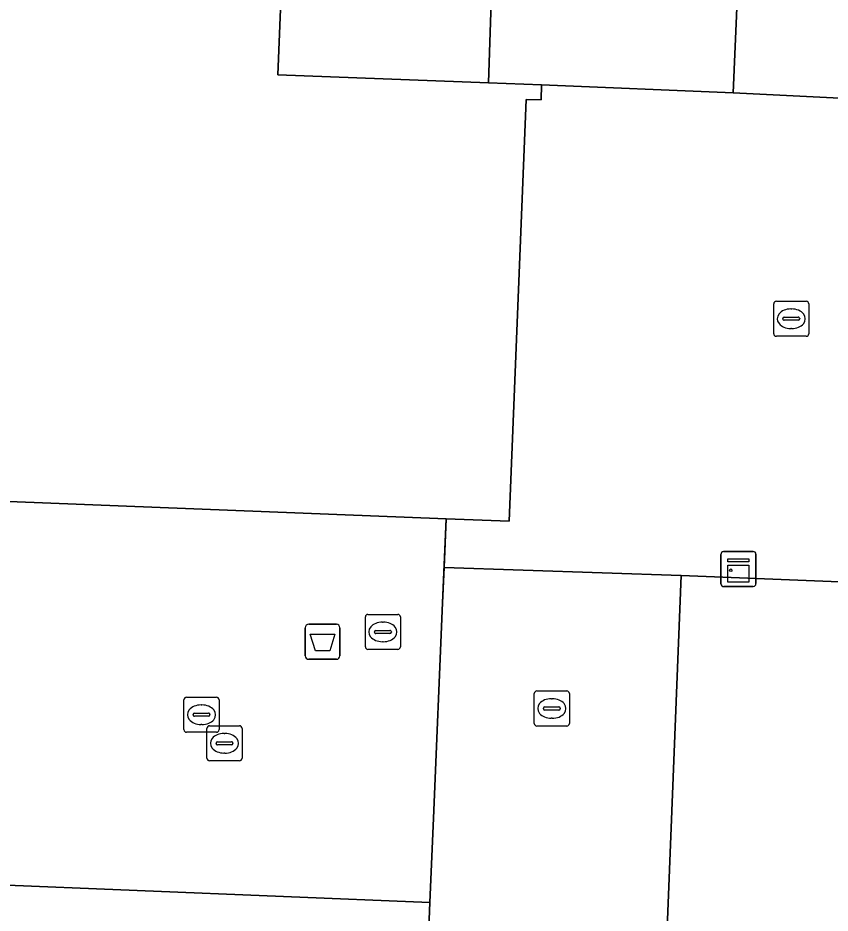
# Model space of a CAD drawing. Extents: x 160888 to 161385, y 386490 to 386908.
# Drawn here: x 161269.97 to 161293.14, y 386828.79 to 386854.34 of the extents above; entities that cross this region are included whole.
import ezdxf

# ---------------------------------------------------------------- set-up
doc = ezdxf.new("R2010")
doc.units = 0
for name, color, linetype in [('IMGEO_Afvalbak', 7, 'Continuous'), ('IMGEO_Brandkraan', 7, 'Continuous'), ('IMGEO_Erf', 7, 'Continuous'), ('IMGEO_Hek', 7, 'Continuous'), ('IMGEO_Kast', 7, 'Continuous'), ('IMGEO_Kolk', 7, 'Continuous'), ('IMGEO_Pand', 7, 'Continuous'), ('IMGEO_Rijbaan_lokaal_open', 7, 'Continuous'), ('IMGEO_Rioolput', 7, 'Continuous'), ('IMGEO_Voetgangersgebied_open', 7, 'Continuous'), ('IMGEO_Voetpad_open', 7, 'Continuous')]:
    doc.layers.add(name, color=color, linetype=linetype)

msp = doc.modelspace()

# ---------------------------------------------------------------- linework, layer by layer
at = {"layer": 'IMGEO_Afvalbak'}
for p, q in [((161278.268, 386837.034), (161279.058, 386837.034)), ((161279.058, 386837.034), (161278.268, 386837.034)), ((161278.168, 386836.134), (161278.168, 386836.934)), ((161278.168, 386836.934), (161278.168, 386836.134)), ((161279.158, 386836.934), (161279.158, 386836.134)), ((161279.158, 386836.134), (161279.158, 386836.934)), ((161279.058, 386836.034), (161278.268, 386836.034)), ((161278.268, 386836.034), (161279.058, 386836.034))]:
    msp.add_line(p, q, dxfattribs=at)
msp.add_lwpolyline([(161278.311, 386836.748), (161279.015, 386836.748), (161278.866, 386836.278), (161278.46, 386836.278), (161278.311, 386836.748)], dxfattribs=at)
for centre, start, end in [((161278.268, 386836.934), 90, 180), ((161278.268, 386836.934), 90, 180), ((161279.058, 386836.934), 0, 90), ((161279.058, 386836.934), 360, 90), ((161278.268, 386836.134), 180, 270), ((161278.268, 386836.134), 180, 270), ((161279.058, 386836.134), 270, 0), ((161279.058, 386836.134), 270, 0)]:
    msp.add_arc(centre, 0.1, start, end, dxfattribs=at)
at = {"layer": 'IMGEO_Brandkraan'}
for p, q in [((161279.959, 386837.316), (161280.811, 386837.316)), ((161279.884, 386836.39), (161279.884, 386837.242)), ((161280.372, 386837.096), (161280.397, 386837.096)), ((161280.885, 386837.242), (161280.885, 386836.39)), ((161280.143, 386836.81), (161280.143, 386836.822)), ((161280.581, 386836.773), (161280.183, 386836.773)), ((161280.186, 386836.859), (161280.584, 386836.859)), ((161280.627, 386836.822), (161280.627, 386836.81)), ((161280.395, 386836.536), (161280.37, 386836.536)), ((161280.811, 386836.316), (161279.959, 386836.316))]:
    msp.add_line(p, q, dxfattribs=at)
for points in [[(161279.959, 386837.316), (161280.811, 386837.316)], [(161279.884, 386836.39), (161279.884, 386837.242)], [(161280.885, 386837.242), (161280.885, 386836.39)], [(161280.811, 386836.316), (161279.959, 386836.316)]]:
    msp.add_lwpolyline(points, dxfattribs=at)
for centre, radius, start, end in [((161279.961, 386837.24), 0.0765, 91.552, 178.448), ((161279.961, 386837.24), 0.0765, 91.552, 178.448), ((161280.809, 386837.24), 0.0765, 1.552, 88.448), ((161280.809, 386837.24), 0.0765, 1.552, 88.448), ((161280.183, 386836.819), 0.0403, 85.8775, 175.7526), ((161280.18, 386836.809), 0.0366, 178.938, 274.7102), ((161280.584, 386836.816), 0.043, 264.8664, 352.4533), ((161280.588, 386836.821), 0.0386, 1.7309, 96.639), ((161279.961, 386836.392), 0.0765, 181.552, 268.448), ((161279.961, 386836.392), 0.0765, 181.552, 268.448), ((161280.809, 386836.392), 0.0765, 271.552, 358.448), ((161280.809, 386836.392), 0.0765, 271.552, 358.448)]:
    msp.add_arc(centre, radius, start, end, dxfattribs=at)
for centre, major_axis, ratio, start_param, end_param in [((161280.371, 386836.816), (-0.387, 0.002), 0.722429, 4.712389, 7.853982), ((161280.396, 386836.816), (-0.39, 0.002), 0.717154, 1.570796, 4.712389)]:
    msp.add_ellipse(centre, major_axis=major_axis, ratio=ratio, start_param=start_param, end_param=end_param, dxfattribs=at)
at = {"layer": 'IMGEO_Erf'}
msp.add_lwpolyline([(161267.493, 386857.839), (161277.574, 386857.417), (161277.385, 386852.718), (161283.395, 386852.488), (161283.497, 386855.383), (161284.645, 386884.014), (161284.686, 386884.758), (161278.689, 386885.003), (161268.594, 386885.414)], dxfattribs=at)
at = {"layer": 'IMGEO_Hek'}
for points in [[(161282.087, 386837.641), (161282.19, 386840.045)], [(161281.825, 386831.496), (161282.087, 386837.641)], [(161281.723, 386829.096), (161281.825, 386831.496)]]:
    msp.add_lwpolyline(points, dxfattribs=at)
at = {"layer": 'IMGEO_Kast'}
for p, q in [((161290.104, 386839.11), (161290.945, 386839.11)), ((161290.945, 386839.11), (161290.104, 386839.11)), ((161291.029, 386839.035), (161291.029, 386838.194)), ((161291.029, 386838.194), (161291.029, 386839.035)), ((161290.029, 386838.185), (161290.029, 386839.026)), ((161290.029, 386839.026), (161290.029, 386838.185)), ((161290.954, 386838.11), (161290.113, 386838.11)), ((161290.113, 386838.11), (161290.954, 386838.11))]:
    msp.add_line(p, q, dxfattribs=at)
for points in [[(161290.224, 386838.9), (161290.824, 386838.9), (161290.824, 386838.815), (161290.224, 386838.815), (161290.224, 386838.9)], [(161290.224, 386838.725), (161290.824, 386838.725), (161290.824, 386838.236), (161290.224, 386838.236), (161290.224, 386838.725)]]:
    msp.add_lwpolyline(points, dxfattribs=at)
msp.add_circle((161290.308, 386838.574), 0.0377, dxfattribs=at)
for centre, start, end in [((161290.107, 386839.032), 92.4484, 184.2845), ((161290.107, 386839.032), 92.4484, 184.2845), ((161290.951, 386839.032), 2.4484, 94.2845), ((161290.951, 386839.032), 2.4484, 94.2845), ((161290.107, 386838.188), 182.4484, 274.2845), ((161290.107, 386838.188), 182.4484, 274.2845), ((161290.951, 386838.188), 272.4484, 4.2845), ((161290.951, 386838.188), 272.4484, 4.2845)]:
    msp.add_arc(centre, 0.0779, start, end, dxfattribs=at)
at = {"layer": 'IMGEO_Kolk'}
for p, q in [((161274.783, 386834.951), (161275.635, 386834.951)), ((161274.708, 386834.025), (161274.708, 386834.877)), ((161275.196, 386834.731), (161275.221, 386834.731)), ((161275.709, 386834.877), (161275.709, 386834.025)), ((161274.967, 386834.445), (161274.967, 386834.457)), ((161275.01, 386834.494), (161275.408, 386834.494)), ((161275.451, 386834.457), (161275.451, 386834.445)), ((161275.405, 386834.408), (161275.007, 386834.408)), ((161275.635, 386833.951), (161274.783, 386833.951)), ((161275.219, 386834.171), (161275.194, 386834.171))]:
    msp.add_line(p, q, dxfattribs=at)
for points in [[(161274.783, 386834.951), (161275.635, 386834.951)], [(161274.708, 386834.025), (161274.708, 386834.877)], [(161275.709, 386834.877), (161275.709, 386834.025)], [(161275.635, 386833.951), (161274.783, 386833.951)]]:
    msp.add_lwpolyline(points, dxfattribs=at)
for centre, radius, start, end in [((161274.785, 386834.875), 0.0765, 91.552, 178.448), ((161274.785, 386834.875), 0.0765, 91.552, 178.448), ((161275.633, 386834.875), 0.0765, 1.552, 88.448), ((161275.633, 386834.875), 0.0765, 1.552, 88.448), ((161275.007, 386834.454), 0.0403, 85.8775, 175.7526), ((161275.004, 386834.444), 0.0366, 178.938, 274.7102), ((161275.408, 386834.451), 0.043, 264.8664, 352.4533), ((161275.412, 386834.456), 0.0386, 1.7309, 96.639), ((161274.785, 386834.027), 0.0765, 181.552, 268.448), ((161274.785, 386834.027), 0.0765, 181.552, 268.448), ((161275.633, 386834.027), 0.0765, 271.552, 358.448), ((161275.633, 386834.027), 0.0765, 271.552, 358.448)]:
    msp.add_arc(centre, radius, start, end, dxfattribs=at)
for centre, major_axis, ratio, start_param, end_param in [((161275.195, 386834.451), (-0.387, 0.002), 0.722429, 4.712389, 7.853982), ((161275.22, 386834.451), (-0.39, 0.002), 0.717154, 1.570796, 4.712389)]:
    msp.add_ellipse(centre, major_axis=major_axis, ratio=ratio, start_param=start_param, end_param=end_param, dxfattribs=at)
at = {"layer": 'IMGEO_Pand'}
msp.add_lwpolyline([(161208.047, 386882.906), (161205.549, 386883.004), (161205.23, 386883.017), (161203.943, 386850.322), (161203.707, 386843.159), (161282.19, 386840.045), (161283.986, 386839.974), (161284.468, 386852.014), (161284.901, 386852.005), (161284.908, 386852.43), (161283.395, 386852.488), (161277.385, 386852.718), (161277.574, 386857.417), (161267.493, 386857.839), (161267.366, 386854.695), (161257.979, 386855.044), (161254.641, 386855.168), (161254.804, 386859.3), (161254.82, 386859.706), (161248.886, 386860.967), (161238.86, 386863.105)], dxfattribs=at)
for points in [[(161331.47, 386815.113), (161335.837, 386814.939), (161336.142, 386822.581), (161336.697, 386836.512), (161288.895, 386838.421), (161288.608, 386831.222), (161288.513, 386828.834), (161288.037, 386816.903), (161288.017, 386816.411), (161287.994, 386815.819), (161287.9, 386813.473), (161287.589, 386805.614), (161287.138, 386794.242), (161286.896, 386788.152), (161286.841, 386786.774), (161286.811, 386786.009), (161327.555, 386784.385), (161330.241, 386784.278)], [(161281.723, 386829.096), (161269.188, 386829.608), (161259.736, 386829.994), (161252.467, 386830.291), (161238.036, 386830.88), (161223.504, 386831.473), (161216.339, 386831.766), (161201.804, 386832.359), (161201.32, 386820.359), (161215.857, 386819.772), (161223.022, 386819.483), (161237.554, 386818.897), (161251.986, 386818.314), (161259.254, 386818.021), (161268.706, 386817.64), (161273.381, 386817.451), (161278.601, 386817.252), (161278.605, 386817.352), (161281.256, 386817.22)]]:
    msp.add_lwpolyline(points, close=True, dxfattribs=at)
at = {"layer": 'IMGEO_Rijbaan_lokaal_open'}
for points in [[(161295.749, 386851.961), (161296.697, 386888.665), (161296.697, 386888.665), (161291.93, 386888.882), (161291.625, 386881.556), (161290.502, 386855.078), (161290.382, 386852.207), (161293.804, 386852.031)], [(161283.497, 386855.383), (161283.395, 386852.488), (161284.908, 386852.43), (161290.382, 386852.207), (161290.502, 386855.078), (161289.625, 386855.121), (161285.322, 386855.328)]]:
    msp.add_lwpolyline(points, close=True, dxfattribs=at)
at = {"layer": 'IMGEO_Rioolput'}
for p, q in [((161291.611, 386846.254), (161292.463, 386846.254)), ((161291.536, 386845.328), (161291.536, 386846.18)), ((161292.024, 386846.034), (161292.049, 386846.034)), ((161292.537, 386846.18), (161292.537, 386845.328)), ((161291.795, 386845.748), (161291.795, 386845.76)), ((161292.233, 386845.711), (161291.835, 386845.711)), ((161291.838, 386845.797), (161292.236, 386845.797)), ((161292.279, 386845.76), (161292.279, 386845.748)), ((161292.047, 386845.474), (161292.022, 386845.474)), ((161292.463, 386845.254), (161291.611, 386845.254)), ((161284.704, 386834.203), (161284.704, 386835.055)), ((161284.779, 386835.129), (161285.631, 386835.129)), ((161285.705, 386835.055), (161285.705, 386834.203)), ((161285.192, 386834.909), (161285.217, 386834.909)), ((161284.963, 386834.623), (161284.963, 386834.635)), ((161285.401, 386834.586), (161285.003, 386834.586)), ((161285.006, 386834.672), (161285.404, 386834.672)), ((161285.447, 386834.635), (161285.447, 386834.623)), ((161285.215, 386834.349), (161285.19, 386834.349)), ((161275.364, 386833.21), (161275.364, 386834.062)), ((161275.439, 386834.136), (161276.291, 386834.136)), ((161276.365, 386834.062), (161276.365, 386833.21)), ((161285.631, 386834.129), (161284.779, 386834.129)), ((161275.666, 386833.679), (161276.064, 386833.679)), ((161275.852, 386833.916), (161275.877, 386833.916)), ((161275.623, 386833.63), (161275.623, 386833.642)), ((161276.061, 386833.593), (161275.663, 386833.593)), ((161276.107, 386833.642), (161276.107, 386833.63)), ((161275.875, 386833.356), (161275.85, 386833.356)), ((161276.291, 386833.136), (161275.439, 386833.136))]:
    msp.add_line(p, q, dxfattribs=at)
for points in [[(161291.611, 386846.254), (161292.463, 386846.254)], [(161291.536, 386845.328), (161291.536, 386846.18)], [(161292.537, 386846.18), (161292.537, 386845.328)], [(161292.463, 386845.254), (161291.611, 386845.254)], [(161284.704, 386834.203), (161284.704, 386835.055)], [(161284.779, 386835.129), (161285.631, 386835.129)], [(161285.705, 386835.055), (161285.705, 386834.203)], [(161275.364, 386833.21), (161275.364, 386834.062)], [(161275.439, 386834.136), (161276.291, 386834.136)], [(161276.365, 386834.062), (161276.365, 386833.21)], [(161285.631, 386834.129), (161284.779, 386834.129)], [(161276.291, 386833.136), (161275.439, 386833.136)]]:
    msp.add_lwpolyline(points, dxfattribs=at)
for centre, radius, start, end in [((161291.613, 386846.178), 0.0765, 91.552, 178.448), ((161291.613, 386846.178), 0.0765, 91.552, 178.448), ((161292.461, 386846.178), 0.0765, 1.552, 88.448), ((161292.461, 386846.178), 0.0765, 1.552, 88.448), ((161291.835, 386845.757), 0.0403, 85.8775, 175.7526), ((161291.832, 386845.747), 0.0366, 178.938, 274.7102), ((161292.236, 386845.754), 0.043, 264.8664, 352.4533), ((161292.24, 386845.759), 0.0386, 1.7309, 96.639), ((161291.613, 386845.33), 0.0765, 181.552, 268.448), ((161291.613, 386845.33), 0.0765, 181.552, 268.448), ((161292.461, 386845.33), 0.0765, 271.552, 358.448), ((161292.461, 386845.33), 0.0765, 271.552, 358.448), ((161284.781, 386835.053), 0.0765, 91.552, 178.448), ((161284.781, 386835.053), 0.0765, 91.552, 178.448), ((161285.629, 386835.053), 0.0765, 1.552, 88.448), ((161285.629, 386835.053), 0.0765, 1.552, 88.448), ((161285.003, 386834.632), 0.0403, 85.8775, 175.7526), ((161285, 386834.622), 0.0366, 178.938, 274.7102), ((161285.404, 386834.629), 0.043, 264.8664, 352.4533), ((161285.408, 386834.634), 0.0386, 1.7309, 96.639), ((161284.781, 386834.205), 0.0765, 181.552, 268.448), ((161284.781, 386834.205), 0.0765, 181.552, 268.448), ((161285.629, 386834.205), 0.0765, 271.552, 358.448), ((161285.629, 386834.205), 0.0765, 271.552, 358.448), ((161275.441, 386834.06), 0.0765, 91.552, 178.448), ((161275.441, 386834.06), 0.0765, 91.552, 178.448), ((161276.289, 386834.06), 0.0765, 1.552, 88.448), ((161276.289, 386834.06), 0.0765, 1.552, 88.448), ((161275.663, 386833.639), 0.0403, 85.8775, 175.7526), ((161276.068, 386833.641), 0.0386, 1.7309, 96.639), ((161275.66, 386833.629), 0.0366, 178.938, 274.7102), ((161276.064, 386833.636), 0.043, 264.8664, 352.4533), ((161275.441, 386833.212), 0.0765, 181.552, 268.448), ((161275.441, 386833.212), 0.0765, 181.552, 268.448), ((161276.289, 386833.212), 0.0765, 271.552, 358.448), ((161276.289, 386833.212), 0.0765, 271.552, 358.448)]:
    msp.add_arc(centre, radius, start, end, dxfattribs=at)
for centre, major_axis, ratio, start_param, end_param in [((161292.023, 386845.754), (-0.387, 0.002), 0.722429, 4.712389, 7.853982), ((161292.048, 386845.754), (-0.39, 0.002), 0.717154, 1.570796, 4.712389), ((161285.191, 386834.629), (-0.387, 0.002), 0.722429, 4.712389, 7.853982), ((161285.216, 386834.629), (-0.39, 0.002), 0.717154, 1.570796, 4.712389), ((161275.851, 386833.636), (-0.387, 0.002), 0.722429, 4.712389, 7.853982), ((161275.876, 386833.636), (-0.39, 0.002), 0.717154, 1.570796, 4.712389)]:
    msp.add_ellipse(centre, major_axis=major_axis, ratio=ratio, start_param=start_param, end_param=end_param, dxfattribs=at)
at = {"layer": 'IMGEO_Voetgangersgebied_open'}
for points in [[(161128.442, 386835.301), (161139.684, 386834.849), (161143.958, 386834.674), (161161.282, 386833.963), (161170.867, 386833.628), (161190.117, 386832.93), (161199.627, 386832.585), (161199.621, 386832.448), (161201.804, 386832.359), (161216.339, 386831.766), (161223.504, 386831.473), (161238.036, 386830.88), (161252.467, 386830.291), (161259.736, 386829.994), (161269.188, 386829.608), (161281.723, 386829.096), (161281.825, 386831.496), (161282.087, 386837.641), (161282.13, 386838.652), (161282.19, 386840.045), (161203.707, 386843.159), (161196.993, 386842.62), (161194.586, 386842.427), (161120.067, 386845.369)], [(161267.255, 386787.478), (161286.841, 386786.774), (161286.896, 386788.152), (161287.138, 386794.242), (161287.589, 386805.614), (161287.9, 386813.473), (161287.994, 386815.819), (161288.017, 386816.411), (161288.037, 386816.903), (161288.513, 386828.834), (161288.608, 386831.222), (161288.895, 386838.421), (161282.13, 386838.652), (161282.087, 386837.641), (161281.825, 386831.496), (161281.723, 386829.096), (161281.256, 386817.22), (161278.605, 386817.352), (161278.601, 386817.252), (161273.381, 386817.451), (161268.706, 386817.64)]]:
    msp.add_lwpolyline(points, dxfattribs=at)
at = {"layer": 'IMGEO_Voetpad_open'}
msp.add_lwpolyline([(161293.689, 386849.863), (161293.804, 386852.031), (161290.382, 386852.207), (161284.908, 386852.43), (161284.901, 386852.005), (161284.468, 386852.014), (161283.986, 386839.974), (161282.19, 386840.045), (161282.13, 386838.652), (161288.895, 386838.421), (161336.697, 386836.512), (161336.142, 386822.581), (161340.54, 386822.467), (161348.244, 386822.153), (161348.445, 386826.44), (161362.7, 386825.861), (161367.463, 386825.61), (161370.327, 386824.774)], dxfattribs=at)

doc.saveas('drawing.dxf')
